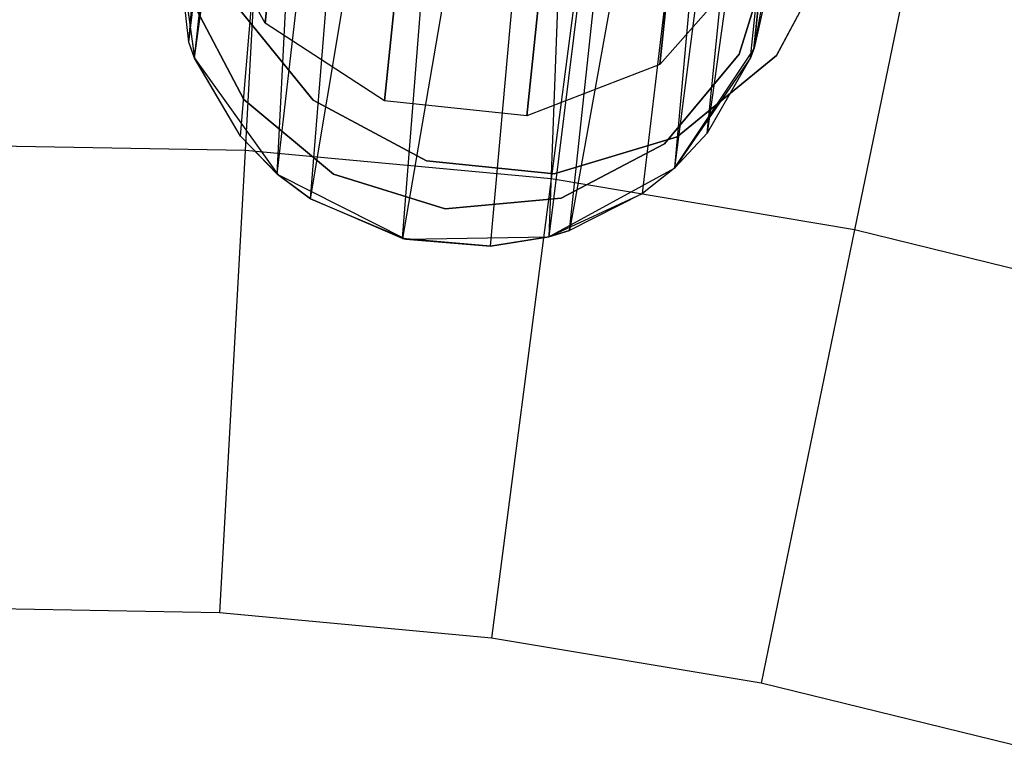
# Model space of a CAD drawing. Extents: x 0.3 to 7.1, y -3.38 to 3.38.
# Tile 307 of 394: x 3.7 to 4.03, y 1.19 to 1.43. Entities that reach past the tile are written whole.
import ezdxf

# ---------------------------------------------------------------- set-up
doc = ezdxf.new("R2010")
doc.units = 0
doc.header["$LTSCALE"] = 2.54
doc.layers.get('0').update_dxf_attribs({"linetype": 'CONTINUOUS'})

# ---------------------------------------------------------------- blocks, each defined once
blk = doc.blocks.new('SINGLES_B_BB_STL')
at = {"color": 0}
for p, q in [((3.75452, 1.42483, 41.67088), (3.78416, 1.76955, 41.54523)), ((3.75452, 1.42483, 41.67088), (3.78416, 1.76955, 41.54523)), ((3.75452, 1.42483, 41.67088), (3.79346, 1.75605, 41.52061)), ((3.75452, 1.42483, 41.67088), (3.79346, 1.75605, 41.52061)), ((3.75641, 1.41964, 41.66739), (3.79346, 1.75605, 41.52061)), ((3.75641, 1.41964, 41.66739), (3.79346, 1.75605, 41.52061)), ((3.75641, 1.41964, 41.66739), (3.80239, 1.74875, 41.50809)), ((3.75641, 1.41964, 41.66739), (3.80239, 1.74875, 41.50809)), ((3.77175, 1.39344, 41.65019), (3.80239, 1.74875, 41.50809)), ((3.77175, 1.39344, 41.65019), (3.80239, 1.74875, 41.50809)), ((3.78409, 1.38073, 41.6422), (3.80239, 1.74875, 41.50809)), ((3.78409, 1.38073, 41.6422), (3.80239, 1.74875, 41.50809)), ((3.97692, 1.74721, 41.54115), (3.92782, 1.39445, 41.66237)), ((3.97692, 1.74721, 41.54115), (3.92782, 1.39445, 41.66237)), ((3.94232, 1.41957, 41.68102), (3.97692, 1.74721, 41.54115)), ((3.94232, 1.41957, 41.68102), (3.97692, 1.74721, 41.54115)), ((3.94355, 1.42283, 41.68339), (3.97692, 1.74721, 41.54115)), ((3.94355, 1.42283, 41.68339), (3.97692, 1.74721, 41.54115)), ((3.78409, 1.38073, 41.6422), (3.82487, 1.7369, 41.48944)), ((3.78409, 1.38073, 41.6422), (3.82487, 1.7369, 41.48944)), ((3.79517, 1.37244, 41.63722), (3.82487, 1.7369, 41.48944)), ((3.79517, 1.37244, 41.63722), (3.82487, 1.7369, 41.48944)), ((3.91704, 1.38284, 41.65345), (3.96203, 1.73537, 41.51479)), ((3.91704, 1.38284, 41.65345), (3.96203, 1.73537, 41.51479)), ((3.92782, 1.39445, 41.66237), (3.96203, 1.73537, 41.51479)), ((3.92782, 1.39445, 41.66237), (3.96203, 1.73537, 41.51479)), ((3.94816, 1.72968, 41.50071), (3.88183, 1.36189, 41.6362)), ((3.94816, 1.72968, 41.50071), (3.88183, 1.36189, 41.6362)), ((3.90623, 1.3742, 41.64662), (3.94816, 1.72968, 41.50071)), ((3.90623, 1.3742, 41.64662), (3.94816, 1.72968, 41.50071)), ((3.91704, 1.38284, 41.65345), (3.94816, 1.72968, 41.50071)), ((3.91704, 1.38284, 41.65345), (3.94816, 1.72968, 41.50071)), ((3.79517, 1.37244, 41.63722), (3.85478, 1.72788, 41.47787)), ((3.79517, 1.37244, 41.63722), (3.85478, 1.72788, 41.47787)), ((3.82597, 1.35925, 41.63025), (3.85478, 1.72788, 41.47787)), ((3.82597, 1.35925, 41.63025), (3.85478, 1.72788, 41.47787)), ((3.88862, 1.72339, 41.47603), (3.82597, 1.35925, 41.63025)), ((3.88862, 1.72339, 41.47603), (3.82597, 1.35925, 41.63025)), ((3.85534, 1.35665, 41.63059), (3.88862, 1.72339, 41.47603)), ((3.85534, 1.35665, 41.63059), (3.88862, 1.72339, 41.47603)), ((3.87496, 1.3598, 41.63424), (3.92051, 1.72411, 41.48405)), ((3.87496, 1.3598, 41.63424), (3.92051, 1.72411, 41.48405)), ((3.87496, 1.3598, 41.63424), (3.88862, 1.72339, 41.47603)), ((3.87496, 1.3598, 41.63424), (3.88862, 1.72339, 41.47603)), ((3.88183, 1.36189, 41.6362), (3.92051, 1.72411, 41.48405)), ((3.88183, 1.36189, 41.6362), (3.92051, 1.72411, 41.48405)), ((3.78146, 1.53459, 5.19861), (3.77336, 1.38859, 5.32719)), ((3.78146, 1.53459, 5.19861), (3.77336, 1.38859, 5.32719)), ((3.89456, 1.52411, 5.19861), (3.8757, 1.37911, 5.32719)), ((3.89456, 1.52411, 5.19861), (3.8757, 1.37911, 5.32719)), ((4.00658, 1.50531, 5.19861), (3.97706, 1.36209, 5.32719)), ((4.00658, 1.50531, 5.19861), (3.97706, 1.36209, 5.32719)), ((3.78005, 1.43123, 14.06902), (3.78568, 1.48477, 13.95819)), ((3.78005, 1.43123, 14.06902), (3.78568, 1.48477, 13.95819)), ((3.78568, 1.48477, 14.30308), (3.78005, 1.43123, 14.19224)), ((3.78568, 1.48477, 14.30308), (3.78005, 1.43123, 14.19224)), ((3.78005, 1.43123, 14.06902), (3.75702, 1.47225, 14.07785)), ((3.78005, 1.43123, 14.19224), (3.75702, 1.47225, 14.18341)), ((3.78005, 1.43123, 14.06902), (3.75702, 1.47225, 14.07785)), ((3.78005, 1.43123, 14.19224), (3.75702, 1.47225, 14.18341)), ((3.91195, 1.41737, 14.06902), (3.91757, 1.47091, 13.95819)), ((3.91195, 1.41737, 14.06902), (3.91757, 1.47091, 13.95819)), ((3.91757, 1.47091, 14.30308), (3.91195, 1.41737, 14.19224)), ((3.91757, 1.47091, 14.30308), (3.91195, 1.41737, 14.19224)), ((3.94344, 1.42253, 41.90698), (3.94844, 1.47013, 41.90698)), ((3.94344, 1.42253, 41.90698), (3.94844, 1.47013, 41.90698)), ((3.75452, 1.42483, 41.67088), (3.74987, 1.4664, 41.69962)), ((3.74987, 1.4664, 41.69962), (3.75646, 1.41951, 41.90698)), ((3.74987, 1.4664, 41.69962), (3.75646, 1.41951, 41.90698)), ((3.75452, 1.42483, 41.67088), (3.74987, 1.4664, 41.69962)), ((3.74993, 1.46693, 41.90698), (3.75646, 1.41951, 41.90698)), ((3.74993, 1.46693, 41.90698), (3.75646, 1.41951, 41.90698)), ((3.81993, 1.40524, 14.06404), (3.82601, 1.46311, 13.94423)), ((3.81993, 1.40524, 14.06404), (3.82601, 1.46311, 13.94423)), ((3.82601, 1.46311, 14.31703), (3.81993, 1.40524, 14.19723)), ((3.82601, 1.46311, 14.31703), (3.81993, 1.40524, 14.19723)), ((3.86753, 1.40024, 14.06404), (3.87362, 1.45811, 13.94423)), ((3.86753, 1.40024, 14.06404), (3.87362, 1.45811, 13.94423)), ((3.87362, 1.45811, 14.31703), (3.86753, 1.40024, 14.19723)), ((3.87362, 1.45811, 14.31703), (3.86753, 1.40024, 14.19723)), ((3.9501, 1.45813, 14.22658), (3.93853, 1.42087, 14.22658)), ((3.93853, 1.42087, 14.02658), (3.9501, 1.45813, 14.02658)), ((3.93853, 1.42087, 14.02658), (3.9501, 1.45813, 14.02658)), ((3.9501, 1.45813, 14.22658), (3.93853, 1.42087, 14.22658)), ((3.94938, 1.4559, 41.70694), (3.94344, 1.42253, 41.90698)), ((3.94938, 1.4559, 41.70694), (3.94344, 1.42253, 41.90698)), ((3.9713, 1.45821, 41.9), (3.95098, 1.4204, 41.9)), ((3.95098, 1.4204, 41.7), (3.9713, 1.45821, 41.7)), ((3.95098, 1.4204, 41.7), (3.9713, 1.45821, 41.7)), ((3.9713, 1.45821, 41.9), (3.95098, 1.4204, 41.9)), ((3.943, 1.4527, 14.07785), (3.91195, 1.41737, 14.06902)), ((3.943, 1.4527, 14.18341), (3.91195, 1.41737, 14.19224)), ((3.943, 1.4527, 14.07785), (3.91195, 1.41737, 14.06902)), ((3.943, 1.4527, 14.18341), (3.91195, 1.41737, 14.19224)), ((3.94889, 1.44655, 41.70038), (3.94344, 1.42253, 41.90698)), ((3.94889, 1.44655, 41.70038), (3.94344, 1.42253, 41.90698)), ((3.94889, 1.44655, 41.70038), (3.94355, 1.42283, 41.68339)), ((3.94889, 1.44655, 41.70038), (3.94355, 1.42283, 41.68339)), ((3.77294, 1.40565, 14.22658), (3.75477, 1.44018, 14.22658)), ((3.75477, 1.44018, 14.02658), (3.77294, 1.40565, 14.02658)), ((3.75477, 1.44018, 14.02658), (3.77294, 1.40565, 14.02658)), ((3.77294, 1.40565, 14.22658), (3.75477, 1.44018, 14.22658)), ((3.79613, 1.40549, 41.9), (3.76898, 1.43873, 41.9)), ((3.76898, 1.43873, 41.7), (3.79613, 1.40549, 41.7)), ((3.76898, 1.43873, 41.7), (3.79613, 1.40549, 41.7)), ((3.79613, 1.40549, 41.9), (3.76898, 1.43873, 41.9)), ((3.81993, 1.40524, 14.06404), (3.78005, 1.43123, 14.06902)), ((3.81993, 1.40524, 14.19723), (3.78005, 1.43123, 14.19224)), ((3.78005, 1.43123, 14.19224), (3.78005, 1.43123, 14.06902)), ((3.81993, 1.40524, 14.06404), (3.78005, 1.43123, 14.06902)), ((3.78005, 1.43123, 14.19224), (3.78005, 1.43123, 14.06902)), ((3.81993, 1.40524, 14.19723), (3.78005, 1.43123, 14.19224)), ((3.75641, 1.41964, 41.66739), (3.75452, 1.42483, 41.67088)), ((3.75641, 1.41964, 41.66739), (3.75452, 1.42483, 41.67088)), ((3.75646, 1.41951, 41.90698), (3.75452, 1.42483, 41.67088)), ((3.75646, 1.41951, 41.90698), (3.75452, 1.42483, 41.67088)), ((3.91689, 1.3827, 41.90698), (3.94344, 1.42253, 41.90698)), ((3.91689, 1.3827, 41.90698), (3.94344, 1.42253, 41.90698)), ((3.94355, 1.42283, 41.68339), (3.94232, 1.41957, 41.68102)), ((3.94355, 1.42283, 41.68339), (3.94232, 1.41957, 41.68102)), ((3.94232, 1.41957, 41.68102), (3.94344, 1.42253, 41.90698)), ((3.94232, 1.41957, 41.68102), (3.94344, 1.42253, 41.90698)), ((3.94355, 1.42283, 41.68339), (3.94344, 1.42253, 41.90698)), ((3.94355, 1.42283, 41.68339), (3.94344, 1.42253, 41.90698)), ((3.77175, 1.39344, 41.65019), (3.75641, 1.41964, 41.66739)), ((3.75641, 1.41964, 41.66739), (3.75646, 1.41951, 41.90698)), ((3.75641, 1.41964, 41.66739), (3.75646, 1.41951, 41.90698)), ((3.77175, 1.39344, 41.65019), (3.75641, 1.41964, 41.66739)), ((3.75646, 1.41951, 41.90698), (3.78428, 1.38056, 41.90698)), ((3.77175, 1.39344, 41.65019), (3.75646, 1.41951, 41.90698)), ((3.77175, 1.39344, 41.65019), (3.75646, 1.41951, 41.90698)), ((3.75646, 1.41951, 41.90698), (3.78428, 1.38056, 41.90698)), ((3.93853, 1.42087, 14.22658), (3.91358, 1.39087, 14.22658)), ((3.91358, 1.39087, 14.02658), (3.93853, 1.42087, 14.02658)), ((3.91358, 1.39087, 14.02658), (3.93853, 1.42087, 14.02658)), ((3.93853, 1.42087, 14.22658), (3.91358, 1.39087, 14.22658)), ((3.94232, 1.41957, 41.68102), (3.91689, 1.3827, 41.90698)), ((3.94232, 1.41957, 41.68102), (3.91689, 1.3827, 41.90698)), ((3.95098, 1.4204, 41.9), (3.91774, 1.39324, 41.9)), ((3.91774, 1.39324, 41.7), (3.95098, 1.4204, 41.7)), ((3.91774, 1.39324, 41.7), (3.95098, 1.4204, 41.7)), ((3.95098, 1.4204, 41.9), (3.91774, 1.39324, 41.9)), ((3.94232, 1.41957, 41.68102), (3.92782, 1.39445, 41.66237)), ((3.94232, 1.41957, 41.68102), (3.92782, 1.39445, 41.66237)), ((3.93853, 1.42087, 14.02658), (3.93853, 1.42087, 14.22658)), ((3.93853, 1.42087, 14.02658), (3.93853, 1.42087, 14.22658)), ((3.95098, 1.4204, 41.7), (3.95098, 1.4204, 41.9)), ((3.95098, 1.4204, 41.7), (3.95098, 1.4204, 41.9)), ((3.91195, 1.41737, 14.06902), (3.86753, 1.40024, 14.06404)), ((3.91195, 1.41737, 14.19224), (3.86753, 1.40024, 14.19723)), ((3.91195, 1.41737, 14.06902), (3.86753, 1.40024, 14.06404)), ((3.91195, 1.41737, 14.19224), (3.86753, 1.40024, 14.19723)), ((3.91195, 1.41737, 14.19224), (3.91195, 1.41737, 14.06902)), ((3.91195, 1.41737, 14.19224), (3.91195, 1.41737, 14.06902)), ((3.80294, 1.3807, 14.22658), (3.77294, 1.40565, 14.22658)), ((3.77294, 1.40565, 14.02658), (3.80294, 1.3807, 14.02658)), ((3.77294, 1.40565, 14.02658), (3.80294, 1.3807, 14.02658)), ((3.77294, 1.40565, 14.02658), (3.77294, 1.40565, 14.22658)), ((3.80294, 1.3807, 14.22658), (3.77294, 1.40565, 14.22658)), ((3.77294, 1.40565, 14.02658), (3.77294, 1.40565, 14.22658)), ((3.83394, 1.38517, 41.9), (3.79613, 1.40549, 41.9)), ((3.79613, 1.40549, 41.7), (3.83394, 1.38517, 41.7)), ((3.79613, 1.40549, 41.7), (3.83394, 1.38517, 41.7)), ((3.79613, 1.40549, 41.7), (3.79613, 1.40549, 41.9)), ((3.83394, 1.38517, 41.9), (3.79613, 1.40549, 41.9)), ((3.79613, 1.40549, 41.7), (3.79613, 1.40549, 41.9)), ((3.86753, 1.40024, 14.06404), (3.81993, 1.40524, 14.06404)), ((3.86753, 1.40024, 14.19723), (3.81993, 1.40524, 14.19723)), ((3.81993, 1.40524, 14.19723), (3.81993, 1.40524, 14.06404)), ((3.86753, 1.40024, 14.06404), (3.81993, 1.40524, 14.06404)), ((3.81993, 1.40524, 14.19723), (3.81993, 1.40524, 14.06404)), ((3.86753, 1.40024, 14.19723), (3.81993, 1.40524, 14.19723)), ((3.86753, 1.40024, 14.19723), (3.86753, 1.40024, 14.06404)), ((3.86753, 1.40024, 14.19723), (3.86753, 1.40024, 14.06404)), ((3.78409, 1.38073, 41.6422), (3.77175, 1.39344, 41.65019)), ((3.77175, 1.39344, 41.65019), (3.78428, 1.38056, 41.90698)), ((3.77175, 1.39344, 41.65019), (3.78428, 1.38056, 41.90698)), ((3.78409, 1.38073, 41.6422), (3.77175, 1.39344, 41.65019)), ((3.91774, 1.39324, 41.9), (3.87665, 1.38087, 41.9)), ((3.87665, 1.38087, 41.7), (3.91774, 1.39324, 41.7)), ((3.87665, 1.38087, 41.7), (3.91774, 1.39324, 41.7)), ((3.91774, 1.39324, 41.9), (3.87665, 1.38087, 41.9)), ((3.92782, 1.39445, 41.66237), (3.91689, 1.3827, 41.90698)), ((3.92782, 1.39445, 41.66237), (3.91689, 1.3827, 41.90698)), ((3.92782, 1.39445, 41.66237), (3.91704, 1.38284, 41.65345)), ((3.92782, 1.39445, 41.66237), (3.91704, 1.38284, 41.65345)), ((3.91774, 1.39324, 41.7), (3.91774, 1.39324, 41.9)), ((3.91774, 1.39324, 41.7), (3.91774, 1.39324, 41.9)), ((3.77336, 1.38859, 5.32719), (3.6706, 1.39049, 5.32719)), ((3.77336, 1.38859, 5.32719), (3.6706, 1.39049, 5.32719)), ((3.91358, 1.39087, 14.22658), (3.87905, 1.3727, 14.22658)), ((3.87905, 1.3727, 14.02658), (3.91358, 1.39087, 14.02658)), ((3.87905, 1.3727, 14.02658), (3.91358, 1.39087, 14.02658)), ((3.91358, 1.39087, 14.22658), (3.87905, 1.3727, 14.22658)), ((3.91358, 1.39087, 14.02658), (3.91358, 1.39087, 14.22658)), ((3.91358, 1.39087, 14.02658), (3.91358, 1.39087, 14.22658)), ((3.77336, 1.38859, 5.32719), (3.76479, 1.2341, 5.4454)), ((3.77336, 1.38859, 5.32719), (3.76479, 1.2341, 5.4454)), ((3.8757, 1.37911, 5.32719), (3.77336, 1.38859, 5.32719)), ((3.8757, 1.37911, 5.32719), (3.77336, 1.38859, 5.32719)), ((3.87665, 1.38087, 41.9), (3.83394, 1.38517, 41.9)), ((3.83394, 1.38517, 41.7), (3.87665, 1.38087, 41.7)), ((3.83394, 1.38517, 41.7), (3.87665, 1.38087, 41.7)), ((3.83394, 1.38517, 41.7), (3.83394, 1.38517, 41.9)), ((3.87665, 1.38087, 41.9), (3.83394, 1.38517, 41.9)), ((3.83394, 1.38517, 41.7), (3.83394, 1.38517, 41.9)), ((3.87487, 1.35978, 41.90698), (3.91689, 1.3827, 41.90698)), ((3.87487, 1.35978, 41.90698), (3.91689, 1.3827, 41.90698)), ((3.91704, 1.38284, 41.65345), (3.90623, 1.3742, 41.64662)), ((3.91704, 1.38284, 41.65345), (3.90623, 1.3742, 41.64662)), ((3.91689, 1.3827, 41.90698), (3.90623, 1.3742, 41.64662)), ((3.91689, 1.3827, 41.90698), (3.90623, 1.3742, 41.64662)), ((3.91689, 1.3827, 41.90698), (3.91704, 1.38284, 41.65345)), ((3.91689, 1.3827, 41.90698), (3.91704, 1.38284, 41.65345)), ((3.79517, 1.37244, 41.63722), (3.78409, 1.38073, 41.6422)), ((3.78409, 1.38073, 41.6422), (3.78428, 1.38056, 41.90698)), ((3.78409, 1.38073, 41.6422), (3.78428, 1.38056, 41.90698)), ((3.79517, 1.37244, 41.63722), (3.78409, 1.38073, 41.6422)), ((3.78428, 1.38056, 41.90698), (3.82702, 1.35901, 41.90698)), ((3.78428, 1.38056, 41.90698), (3.79517, 1.37244, 41.63722)), ((3.78428, 1.38056, 41.90698), (3.82702, 1.35901, 41.90698)), ((3.78428, 1.38056, 41.90698), (3.79517, 1.37244, 41.63722)), ((3.8402, 1.36913, 14.22658), (3.80294, 1.3807, 14.22658)), ((3.80294, 1.3807, 14.02658), (3.8402, 1.36913, 14.02658)), ((3.80294, 1.3807, 14.02658), (3.8402, 1.36913, 14.02658)), ((3.80294, 1.3807, 14.02658), (3.80294, 1.3807, 14.22658)), ((3.8402, 1.36913, 14.22658), (3.80294, 1.3807, 14.22658)), ((3.80294, 1.3807, 14.02658), (3.80294, 1.3807, 14.22658)), ((3.87665, 1.38087, 41.7), (3.87665, 1.38087, 41.9)), ((3.87665, 1.38087, 41.7), (3.87665, 1.38087, 41.9)), ((3.8757, 1.37911, 5.32719), (3.85574, 1.22567, 5.4454)), ((3.8757, 1.37911, 5.32719), (3.85574, 1.22567, 5.4454)), ((3.97706, 1.36209, 5.32719), (3.8757, 1.37911, 5.32719)), ((3.97706, 1.36209, 5.32719), (3.8757, 1.37911, 5.32719)), ((3.87905, 1.3727, 14.22658), (3.8402, 1.36913, 14.22658)), ((3.8402, 1.36913, 14.02658), (3.87905, 1.3727, 14.02658)), ((3.8402, 1.36913, 14.02658), (3.87905, 1.3727, 14.02658)), ((3.87905, 1.3727, 14.22658), (3.8402, 1.36913, 14.22658)), ((3.87487, 1.35978, 41.90698), (3.90623, 1.3742, 41.64662)), ((3.87487, 1.35978, 41.90698), (3.90623, 1.3742, 41.64662)), ((3.87905, 1.3727, 14.02658), (3.87905, 1.3727, 14.22658)), ((3.87905, 1.3727, 14.02658), (3.87905, 1.3727, 14.22658)), ((3.90623, 1.3742, 41.64662), (3.88183, 1.36189, 41.6362)), ((3.90623, 1.3742, 41.64662), (3.88183, 1.36189, 41.6362)), ((3.82597, 1.35925, 41.63025), (3.79517, 1.37244, 41.63722)), ((3.79517, 1.37244, 41.63722), (3.82702, 1.35901, 41.90698)), ((3.79517, 1.37244, 41.63722), (3.82702, 1.35901, 41.90698)), ((3.82597, 1.35925, 41.63025), (3.79517, 1.37244, 41.63722)), ((3.8402, 1.36913, 14.02658), (3.8402, 1.36913, 14.22658)), ((3.8402, 1.36913, 14.02658), (3.8402, 1.36913, 14.22658)), ((3.82702, 1.35901, 41.90698), (3.87487, 1.35978, 41.90698)), ((3.82702, 1.35901, 41.90698), (3.87487, 1.35978, 41.90698)), ((3.87496, 1.3598, 41.63424), (3.85534, 1.35665, 41.63059)), ((3.87496, 1.3598, 41.63424), (3.85534, 1.35665, 41.63059)), ((3.85534, 1.35665, 41.63059), (3.87487, 1.35978, 41.90698)), ((3.85534, 1.35665, 41.63059), (3.87487, 1.35978, 41.90698)), ((3.87487, 1.35978, 41.90698), (3.88183, 1.36189, 41.6362)), ((3.87487, 1.35978, 41.90698), (3.88183, 1.36189, 41.6362)), ((3.87496, 1.3598, 41.63424), (3.87487, 1.35978, 41.90698)), ((3.87496, 1.3598, 41.63424), (3.87487, 1.35978, 41.90698)), ((3.88183, 1.36189, 41.6362), (3.87496, 1.3598, 41.63424)), ((3.88183, 1.36189, 41.6362), (3.87496, 1.3598, 41.63424)), ((3.97706, 1.36209, 5.32719), (3.94582, 1.21055, 5.4454)), ((3.97706, 1.36209, 5.32719), (3.94582, 1.21055, 5.4454)), ((4.07689, 1.33764, 5.32719), (3.97706, 1.36209, 5.32719)), ((4.07689, 1.33764, 5.32719), (3.97706, 1.36209, 5.32719)), ((3.85534, 1.35665, 41.63059), (3.82597, 1.35925, 41.63025)), ((3.82597, 1.35925, 41.63025), (3.82702, 1.35901, 41.90698)), ((3.82597, 1.35925, 41.63025), (3.82702, 1.35901, 41.90698)), ((3.85534, 1.35665, 41.63059), (3.82597, 1.35925, 41.63025)), ((3.82702, 1.35901, 41.90698), (3.85534, 1.35665, 41.63059)), ((3.82702, 1.35901, 41.90698), (3.85534, 1.35665, 41.63059)), ((3.76479, 1.2341, 5.4454), (3.67346, 1.23579, 5.4454)), ((3.76479, 1.2341, 5.4454), (3.67346, 1.23579, 5.4454)), ((3.85574, 1.22567, 5.4454), (3.76479, 1.2341, 5.4454)), ((3.85574, 1.22567, 5.4454), (3.76479, 1.2341, 5.4454)), ((3.94582, 1.21055, 5.4454), (3.85574, 1.22567, 5.4454)), ((3.94582, 1.21055, 5.4454), (3.85574, 1.22567, 5.4454)), ((4.03455, 1.18882, 5.4454), (3.94582, 1.21055, 5.4454)), ((4.03455, 1.18882, 5.4454), (3.94582, 1.21055, 5.4454))]:
    blk.add_line(p, q, dxfattribs=at)

msp = doc.modelspace()

# ---------------------------------------------------------------- block references
at = {"color": 0}
msp.add_blockref('SINGLES_B_BB_STL', (0, 0), dxfattribs=at)

doc.saveas('drawing.dxf')
